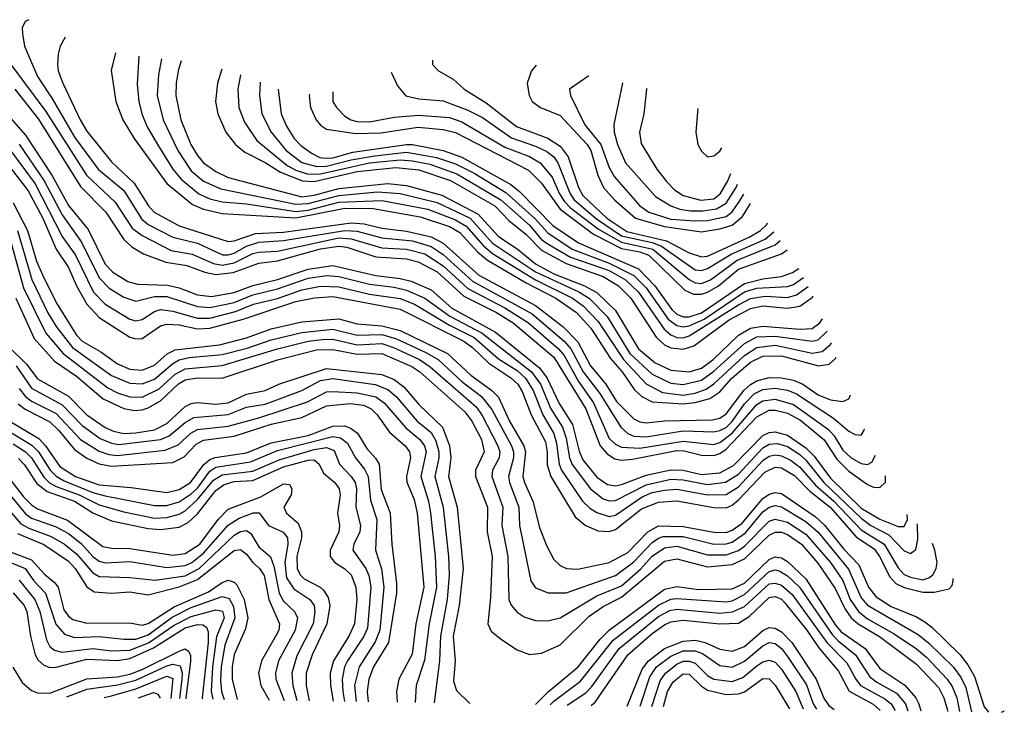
# Model space of a CAD drawing. Header units: inches. Extents: x 501365 to 657855, y 482276 to 547543.
# Tile 937 of 957: x 654652 to 657855, y 482802 to 485056. Entities that reach past the tile are written whole.
import ezdxf

# ---------------------------------------------------------------- set-up
doc = ezdxf.new("R2010")
doc.units = ezdxf.units.IN
doc.header["$MEASUREMENT"] = 0
doc.layers.add('A6458', color=7, linetype='Continuous')

msp = doc.modelspace()

# ---------------------------------------------------------------- linework, layer by layer
at = {"layer": 'A6458', "color": 5}
for points, elevation in [([(654681.1, 485056.2), (654669.5, 485050.5), (654660.2, 485030), (654660.4, 485010), (654667.6, 484970), (654710, 484870.8), (654758.1, 484798.1), (654830, 484674.4), (654906.5, 484570), (654990, 484500.7), (655047.8, 484407.8), (655070, 484389.4), (655150, 484348.6), (655230, 484329.4), (655311.3, 484291.3), (655330, 484290.6), (655350, 484296.9), (655390, 484319.2), (655430, 484331.9), (655510, 484337.4), (655710, 484370.6), (655750, 484367.7), (655830, 484346.6), (655930, 484336.4), (655990, 484318.7), (656030, 484291.6), (656125, 484205), (656318.6, 484098.6), (656423.2, 484010), (656445.2, 483985.2), (656484.9, 483910), (656539.4, 483839.4), (656608.1, 483730), (656629.9, 483709.9), (656650, 483701.5), (656690, 483698.7), (656810, 483718), (656910, 483715.3), (656930, 483719), (656950, 483729.1), (656970, 483748.6), (657010, 483806), (657041, 483839), (657070, 483853.1), (657110, 483856.8), (657150, 483850.2), (657178.8, 483838.8), (657299.3, 483759.3), (657350, 483716.8), (657370, 483706.6), (657390, 483704.2), (657399.7, 483720.3), (657400.8, 483724.5)], 4560), ([(654799.1, 484999.1), (654783.8, 484970), (654776.4, 484943.6), (654774.2, 484910), (654776.8, 484890), (654791.6, 484850), (654847.9, 484730), (654870, 484693.2), (654950, 484594.2), (655024.4, 484524.4), (655070.9, 484450.9), (655089.1, 484430), (655170, 484385.2), (655330, 484334.6), (655350, 484336.6), (655419.3, 484360.7), (655510, 484364.4), (655730, 484395.2), (655772, 484392), (655830, 484378.2), (655910, 484368.1), (655990, 484349.4), (656030, 484328.9), (656145.2, 484225.2), (656330, 484126), (656418.4, 484058.4), (656467.6, 484007.6), (656508.9, 483930), (656558.6, 483870), (656593.6, 483813.6), (656650, 483757.8), (656670, 483747.2), (656690, 483744.5), (656750, 483750.9), (656906, 483754), (656930, 483759.5), (656950, 483773.5), (657007.8, 483850), (657030, 483869.3), (657050, 483880.7), (657090, 483892.2), (657130, 483891.3), (657170, 483883.1), (657199.7, 483870), (657250, 483835.2), (657290, 483819), (657330, 483813.4), (657350, 483823), (657354.8, 483835.3)], 4580), ([(654963.5, 484947.8), (654949.2, 484890.8), (654964.8, 484790), (654987.1, 484730), (655024.1, 484670), (655130, 484523.4), (655214.4, 484454.4), (655250, 484439.5), (655310, 484425.5), (655550, 484411.1), (655710, 484442.5), (655802.2, 484442.2), (655955.2, 484415.2), (656050, 484383.4), (656083.4, 484363.4), (656141.1, 484301.1), (656173.4, 484273.4), (656299.8, 484199.8), (656396.3, 484150), (656462.9, 484102.9), (656510, 484052.4), (656573.9, 483953.9), (656612.1, 483910), (656652.3, 483852.3), (656676, 483830), (656710, 483812.4), (656810, 483806.4), (656850, 483810.6), (656896.9, 483823.1), (656930, 483845.6), (656968.5, 483890), (657030, 483941.5), (657070, 483960.9), (657130, 483962.1), (657250.4, 483929.6), (657285.1, 483934.9), (657306.3, 483953.7), (657308.4, 483958.2)], 4620), ([(655039.5, 484937.6), (655034, 484846), (655039.6, 484790), (655049.1, 484750), (655065.5, 484710), (655099.9, 484650), (655150.2, 484570.2), (655176.9, 484536.9), (655234, 484490), (655270, 484473.5), (655310, 484463.7), (655390, 484456.5), (655550, 484432.2), (655590, 484436.8), (655690, 484462.4), (655830, 484468), (655979.4, 484439.4), (656070, 484405.3), (656104.6, 484384.6), (656160.5, 484320.5), (656190, 484295.3), (656329.9, 484210.1), (656450.3, 484150.3), (656485.2, 484125.2), (656533.9, 484073.9), (656615.8, 483950), (656690, 483871.1), (656742.7, 483842.7), (656810, 483834.1), (656850, 483841.4), (656885.7, 483854.3), (656910, 483871.1), (657010, 483963.6), (657050.2, 483989.8), (657110, 483996.7), (657230, 483971), (657263.1, 483976.9), (657290, 483999.3), (657292.7, 484004.4)], 4640), ([(655113.4, 484929.3), (655103.1, 484876.9), (655099.2, 484810), (655118.4, 484730), (655166.1, 484630), (655210, 484564.8), (655250, 484531.2), (655305.9, 484505.9), (655550, 484456.3), (655590, 484457.9), (655690, 484484.4), (655815.9, 484495.9), (655890, 484490.2), (656010, 484461), (656117.7, 484410), (656190, 484329.3), (656330, 484235.7), (656470.9, 484170.9), (656504.9, 484150), (656563.7, 484090), (656637.3, 483970), (656710, 483903.2), (656770, 483873.4), (656810, 483869.1), (656870, 483883.6), (656910, 483912.3), (657010, 484002.8), (657050, 484023.9), (657110, 484026.6), (657230, 484009.8), (657250, 484014.8), (657278.3, 484041.7), (657278.7, 484042.5)], 4660), ([(655995.2, 484925), (655995.2, 484910), (656014.6, 484890), (656062.6, 484862.6), (656098.1, 484830), (656170, 484785.5), (656268.6, 484708.6), (656370, 484670.5), (656410, 484644.1), (656436, 484610), (656469.5, 484510), (656483.6, 484483.6), (656562.3, 484410), (656627.3, 484367.3), (656756.4, 484336.4), (656830, 484297.5), (656870, 484284.4), (656890, 484287.2), (657027.7, 484350), (657062.2, 484370), (657082.7, 484390), (657085.4, 484394.9)], 4880), ([(654623.2, 484910), (654736.9, 484756.9), (654868.7, 484550), (654961.9, 484461.9), (655017.6, 484377.7), (655050, 484353.9), (655144.7, 484304.7), (655213.2, 484293.2), (655282.7, 484262.7), (655310, 484257.6), (655350, 484265.1), (655410, 484295.2), (655430, 484299.9), (655490, 484303.4), (655690, 484346), (655730, 484343), (655830, 484313.4), (655910, 484310), (655970, 484294.5), (656030, 484254.9), (656110, 484181), (656230, 484119.1), (656307.7, 484070), (656405, 483985), (656423.3, 483963.3), (656470, 483879.4), (656518.9, 483810), (656570, 483692.9), (656590, 483674.8), (656610, 483665.2), (656670, 483662.3), (656810, 483684.6), (656910, 483674), (656930, 483680.8), (656970, 483710.7), (657050, 483803.7), (657070, 483815.6), (657110, 483821.3), (657170, 483804.3), (657283.1, 483723.1), (657301.9, 483701.9), (657330, 483655.8), (657356.6, 483630), (657390, 483611.8), (657410, 483608.3), (657424.1, 483615.9), (657436, 483639.3)], 4540), ([(655176.7, 484922.2), (655167.5, 484890), (655160.5, 484850), (655160.2, 484810), (655176.4, 484730), (655208.9, 484650), (655230, 484613.8), (655250, 484590.5), (655290, 484562.2), (655330, 484543.1), (655570, 484479.7), (655610, 484484.9), (655690, 484506.5), (655850, 484523.2), (655910, 484517.1), (656024.9, 484484.9), (656143, 484423), (656210, 484350.6), (656270, 484310.2), (656330, 484261.7), (656390, 484229.3), (656489.8, 484190), (656530, 484168.2), (656589.8, 484110), (656665.6, 483985.6), (656719.5, 483939.5), (656770, 483915.5), (656830, 483910.8), (656870, 483922.1), (656908.5, 483950), (656990, 484029.4), (657030, 484052.9), (657070, 484059.4), (657190.7, 484049.3), (657230, 484051.5), (657255.7, 484070), (657263.9, 484083.1)], 4680), ([(655309.2, 484895.5), (655295.2, 484850), (655289.1, 484790), (655296.3, 484750), (655322.5, 484690), (655354.2, 484650), (655384.7, 484624.7), (655450, 484591.5), (655499.9, 484559.9), (655572.2, 484532.2), (655610, 484530.2), (655750, 484561.7), (655875.4, 484575.4), (655950, 484567.5), (656053.1, 484533.1), (656197.2, 484450), (656242.8, 484402.8), (656298.8, 484358.8), (656350, 484305.8), (656430, 484262.7), (656550, 484221), (656600.2, 484190), (656640.5, 484150), (656722.7, 484022.7), (656750, 483998.2), (656770, 483988.6), (656810, 483984), (656845.3, 483994.7), (656960.2, 484079.8), (657030, 484116.5), (657070, 484125.5), (657150, 484117.2), (657190, 484124.3), (657230, 484152.7), (657233.7, 484156.7)], 4720), ([(656331.9, 484908), (656317.5, 484890), (656303.3, 484850), (656309.2, 484810), (656319.6, 484790), (656346.7, 484770), (656410, 484744.5), (656498.6, 484650), (656509.6, 484630), (656532.7, 484550), (656551.7, 484510), (656587.2, 484470), (656655.8, 484410), (656750, 484383.7), (656870, 484366), (656930, 484375.3), (656970, 484387.6), (657003.7, 484416.3), (657029.3, 484458.5)], 4920), ([(654496.5, 484876.5), (654670, 484679.9), (654756.2, 484550), (654810, 484451.3), (654873.9, 484373.9), (654930, 484260.3), (654954.7, 484234.7), (655004, 484204), (655035.5, 484195.5), (655132.8, 484192.8), (655170, 484184), (655230, 484161.4), (655275.6, 484155.6), (655350, 484168.4), (655410, 484191.4), (655490, 484210.8), (655590, 484244), (655670, 484256.5), (655810, 484223.8), (655890, 484214.2), (655925.3, 484205.3), (655990, 484176.7), (656058, 484118), (656199.7, 484039.7), (656342.9, 483922.9), (656367.6, 483890), (656407.1, 483807), (656450, 483739), (656472.1, 483652.1), (656483.9, 483623.9), (656530, 483567.8), (656563.8, 483543.8), (656590, 483539.4), (656610, 483543.7), (656690, 483573.9), (656770, 483591.9), (656810, 483590.8), (656870, 483576.1), (656930, 483581.2), (656974.7, 483605.3), (657070, 483703.4), (657090, 483712.9), (657110, 483714.8), (657150, 483704.3), (657210, 483663.3), (657236.2, 483636.2), (657290, 483563.9), (657390, 483466.7), (657450, 483430.5), (657510, 483407.3), (657530, 483407.2), (657540.1, 483430), (657539.8, 483446.4)], 4480), ([(655369.7, 484876.6), (655361.5, 484830), (655364.6, 484770), (655383, 484723), (655422.8, 484662.8), (655521.9, 484581.9), (655550, 484566.2), (655590, 484554), (655630, 484554.8), (655789.9, 484589.9), (655890, 484599.8), (655930, 484597.3), (655986.1, 484586.1), (656074.2, 484554.2), (656217.4, 484470), (656310, 484388.1), (656350, 484340.6), (656367.5, 484327.5), (656443.7, 484283.7), (656570, 484239.8), (656623, 484210), (656665, 484170), (656749, 484049), (656770, 484030.7), (656790, 484022), (656810, 484021.3), (656830, 484027.7), (656990, 484128.9), (657030, 484149.4), (657077.1, 484157.1), (657150, 484152), (657179.3, 484160.7), (657216.8, 484188.4)], 4740), ([(655860.7, 484885), (655880.7, 484840.7), (655908.6, 484808.6), (655950, 484798.9), (656030, 484792.6), (656110, 484762), (656158, 484738), (656251.7, 484671.7), (656330, 484644.5), (656366.8, 484626.8), (656389.4, 484609.4), (656402.8, 484590), (656442.3, 484490), (656455.9, 484470), (656528, 484408), (656610, 484353.1), (656710, 484331), (656739.5, 484319.5), (656850, 484242.6), (656870, 484239.6), (656890, 484246.2), (656966.6, 484293.4), (657077.6, 484342.4), (657106, 484366.4)], 4860), ([(656504, 484873.1), (656440.2, 484830), (656443.9, 484810), (656490, 484714), (656543.1, 484650), (656570, 484575.4), (656585.6, 484545.6), (656669.7, 484450), (656699.1, 484430), (656770, 484407.3), (656850, 484401.5), (656890, 484403.3), (656950, 484416.3), (656970, 484431.1), (656994, 484466), (657007.8, 484488.9)], 4940), ([(654635.9, 484830), (654712.5, 484732.5), (654850, 484513.2), (654931.6, 484430), (654990, 484340.6), (655016.9, 484316.9), (655054.6, 484294.6), (655127.2, 484267.2), (655196, 484256), (655254.2, 484234.2), (655290, 484227.3), (655346.4, 484233.6), (655430, 484264.2), (655490, 484271.8), (655629.9, 484310.1), (655690, 484319.7), (655715.8, 484315.8), (655810, 484284.6), (655910, 484277.5), (655948.4, 484268.4), (656010, 484235.9), (656096.6, 484156.6), (656202.9, 484102.9), (656257.5, 484070), (656390, 483957.7), (656493.5, 483790), (656540.3, 483670), (656563.2, 483643.2), (656587.8, 483627.8), (656610, 483623.1), (656645.8, 483625.8), (656790, 483654.8), (656813.4, 483653.4), (656870, 483639.2), (656910, 483637.9), (656930, 483644.5), (656950, 483658.7), (657050, 483764), (657090, 483785.1), (657110, 483785.9), (657150, 483776.2), (657192.6, 483752.6), (657269.6, 483689.6), (657310, 483626.7), (657350, 483587), (657410, 483544), (657430, 483535.4), (657450, 483534.3), (657468.5, 483551.5), (657468.8, 483572.4)], 4520), ([(655433.6, 484853.1), (655431.4, 484810), (655439.6, 484750), (655470, 484690.1), (655519, 484630), (655570, 484591), (655618, 484578), (655650, 484579.4), (655730, 484599.9), (655806.8, 484613.2), (655910, 484624.6), (656007.9, 484607.9), (656070, 484587), (656130, 484556.9), (656233.9, 484493.9), (656328.5, 484408.5), (656370, 484362.1), (656449.5, 484310), (656570, 484263.8), (656650, 484223.5), (656690, 484184), (656762.2, 484082.2), (656790, 484061), (656810, 484056.6), (656830, 484059.7), (656878.4, 484081.6), (657010, 484171.1), (657050, 484182.6), (657150, 484187.7), (657170, 484194.8), (657201.5, 484217.2)], 4760), ([(655493, 484830), (655502.4, 484750), (655519.5, 484710), (655544.2, 484670), (655566.6, 484646.6), (655601.6, 484621.6), (655628, 484608), (655645.2, 484605.2), (655670, 484606.8), (655735.1, 484624.9), (655910, 484650), (655930, 484650.2), (656030, 484630.9), (656090, 484608.8), (656250, 484520.2), (656277.5, 484497.5), (656386.1, 484386.1), (656469.6, 484329.6), (656665.2, 484245.2), (656718.7, 484190), (656773.4, 484113.4), (656790, 484098.3), (656810, 484089.7), (656830, 484088.9), (656870, 484101.8), (657010, 484197.9), (657070, 484212.9), (657130, 484220.5), (657166.6, 484233.4), (657186.6, 484246.4)], 4780), ([(656613.6, 484851.1), (656613.1, 484850), (656584.5, 484715.5), (656585.9, 484690), (656596.4, 484650), (656623.3, 484590), (656720.8, 484480.8), (656770.1, 484450), (656799.6, 484439.6), (656834.4, 484434.4), (656874.3, 484434.3), (656918.9, 484441.1), (656950, 484459.6), (656982.5, 484510), (656987.4, 484521.3)], 4960), ([(656692.3, 484832.5), (656691.6, 484830), (656683, 484750), (656667.9, 484690), (656673.5, 484653.5), (656724.6, 484570), (656756.1, 484530), (656782.5, 484502.5), (656810, 484484.5), (656868.4, 484468.4), (656910, 484473), (656931, 484489), (656954.7, 484530), (656965.8, 484555.7)], 4980), ([(655594.5, 484814.3), (655593.8, 484810), (655598.4, 484770), (655616, 484730), (655630, 484713.2), (655650, 484700.2), (655745.7, 484685.7), (655827.8, 484687.8), (655946.8, 484706.8), (656030, 484698.9), (656070, 484688.8), (656306.8, 484566.8), (656350, 484524.4), (656410, 484439.5), (656518.3, 484358.3), (656610, 484311.8), (656670, 484300.5), (656699.1, 484290), (656816.3, 484176.3), (656843.6, 484163.6), (656870, 484163.2), (656890, 484169.3), (656925.4, 484190), (656990, 484244.5), (657130, 484294.4), (657148.6, 484307.4)], 4820), ([(655671, 484821.7), (655670.2, 484790), (655682, 484770), (655710, 484742.3), (655728.7, 484730), (655750, 484724.8), (655790, 484723.7), (655870, 484738.6), (655950, 484745.1), (656050, 484737.4), (656090, 484724.3), (656230, 484641.3), (656310.9, 484610.9), (656345.2, 484590), (656383.9, 484543.9), (656407.8, 484490), (656424.2, 484464.2), (656444.2, 484444.2), (656534.8, 484374.8), (656610, 484332.6), (656712.1, 484310), (656830, 484210.7), (656850, 484199.6), (656870, 484198.1), (656899, 484210), (656986.6, 484273.4), (657110, 484323.7), (657126.5, 484338)], 4840), ([(656858.1, 484766.8), (656851.8, 484690), (656858.7, 484650), (656870, 484627.9), (656890, 484610.1), (656910, 484613), (656930, 484628.4), (656936, 484639.1)], 5020), ([(654650, 484650.9), (654731.8, 484531.8), (654790, 484421), (654852.3, 484332.3), (654910, 484215.9), (654942.5, 484182.5), (654990, 484153.2), (655030, 484140.1), (655090, 484155.9), (655130, 484155.7), (655230, 484122.8), (655270, 484119.4), (655350, 484136.2), (655410, 484161.4), (655490, 484180), (655590, 484214.8), (655650, 484223.3), (655690, 484220.3), (655790, 484195.5), (655870, 484185.5), (655910, 484175.8), (655969.9, 484150.1), (656051.4, 484091.4), (656156.5, 484036.5), (656317.3, 483910), (656346, 483870), (656379.5, 483790), (656418.2, 483730), (656430, 483694.8), (656440.5, 483630), (656449.1, 483609), (656509.4, 483529.4), (656550, 483497.3), (656570, 483490.3), (656590, 483492.2), (656690, 483542.5), (656770, 483560.8), (656810, 483559.2), (656890, 483544.1), (656948.4, 483551.6), (656990, 483577.5), (657070, 483662.7), (657090, 483675), (657117, 483677), (657150, 483666.9), (657190, 483641.8), (657210, 483623), (657268.1, 483550), (657390, 483434.2), (657421.3, 483410), (657479.7, 483379.7), (657530, 483328), (657550, 483319.6), (657567.7, 483332.3), (657573.7, 483366.3), (657573.2, 483410), (657572.4, 483416.1)], 4460), ([(654621.5, 484630), (654701.7, 484521.7), (654790, 484351.2), (654833.2, 484290), (654891.4, 484170), (654930, 484130.6), (655010, 484081.4), (655030, 484076.4), (655050, 484080.7), (655090, 484106.8), (655110, 484113.2), (655150, 484108.1), (655230, 484085.4), (655270, 484084.8), (655353.8, 484106.2), (655412.5, 484130), (655490, 484149.3), (655570, 484177.1), (655630, 484189.3), (655690, 484186.8), (655790, 484163.2), (655890, 484149), (655936.5, 484130), (656050, 484061.8), (656130, 484022.3), (656210, 483952.5), (656270, 483914.9), (656297.2, 483890), (656321.9, 483850), (656353.7, 483770), (656389.6, 483709.6), (656398.7, 483678.7), (656406.6, 483610), (656414.8, 483590), (656483.1, 483490), (656507.1, 483467.1), (656530, 483452.9), (656570, 483439.8), (656590, 483443.5), (656676.7, 483503.3), (656710, 483517.2), (656750, 483525.7), (656790, 483528.8), (656890, 483510), (656950, 483511.1), (656990, 483536.2), (657070, 483622.2), (657090, 483635.5), (657110, 483640), (657130, 483637), (657162.1, 483622.1), (657190, 483600.2), (657241.3, 483541.3), (657300.9, 483490), (657390, 483396.6), (657464.2, 483350), (657510, 483273.1), (657530, 483251.3), (657550, 483241.7), (657590, 483233.1), (657610, 483239.8), (657622.4, 483250), (657634.1, 483270), (657637.1, 483290), (657629.5, 483330), (657622, 483351.6)], 4440), ([(654610, 484589), (654679.3, 484499.4), (654726.4, 484410), (654769.8, 484310), (654810, 484250.1), (654836.5, 484190), (654870.6, 484130), (654910, 484087.3), (655010, 484022.7), (655030, 484017.5), (655050, 484019), (655110, 484059.9), (655130, 484065.7), (655170, 484063), (655230, 484050.5), (655270, 484052.3), (655378.3, 484081.7), (655550, 484138.9), (655610.7, 484150.7), (655670, 484155.7), (655890, 484114.3), (656097.1, 484010), (656125.5, 483990), (656178.5, 483938.5), (656250, 483890.8), (656272.4, 483870), (656286.8, 483846.8), (656315.7, 483770), (656362.4, 483682.4), (656368.3, 483650), (656368.2, 483608.2), (656379.5, 483570), (656458.9, 483438.9), (656491.1, 483411.1), (656532.9, 483392.9), (656570, 483390.5), (656590, 483396.9), (656675.3, 483464.7), (656730, 483486.6), (656790, 483491), (656910, 483468.6), (656950, 483467.5), (656970, 483476.7), (656990, 483494.3), (657076.1, 483583.9), (657110, 483600.1), (657130, 483597.7), (657172.6, 483572.6), (657222.5, 483522.5), (657288.3, 483470), (657373.1, 483373.1), (657432.9, 483332.8), (657449, 483310), (657482.9, 483242.9), (657502.1, 483222.1), (657530, 483208.3), (657590, 483193.3), (657627.1, 483192.9), (657675.8, 483204.2), (657685.3, 483214.7), (657689.2, 483230.8), (657688.6, 483237.9)], 4420), ([(654630, 484460.1), (654677.2, 484370), (654706.4, 484270), (654730, 484216.5), (654773.8, 484130), (654836.5, 484030), (654854.9, 484010), (654915.5, 483975.5), (654970, 483936), (655010, 483918.8), (655050, 483915.9), (655090, 483932.3), (655131.2, 483968.8), (655157.7, 483982.3), (655301.7, 483998.3), (655390, 484020.9), (655470, 484049.9), (655570, 484072.6), (655690, 484082.8), (655750, 484066.1), (655830, 484059.7), (655890, 484044.6), (656043.9, 483970), (656119.7, 483899.7), (656188.3, 483850), (656210, 483827.5), (656245.1, 483750), (656292.3, 483670), (656297.4, 483650), (656289.2, 483570), (656294.3, 483550), (656321.7, 483490), (656343.5, 483403.5), (656365.5, 483345.5), (656390, 483299.3), (656410, 483280.1), (656430.9, 483270.9), (656467.8, 483267.8), (656570, 483289.8), (656630, 483322.6), (656696, 483390), (656730, 483409.2), (656810, 483407.4), (656910, 483388.4), (656950, 483387.9), (656970, 483395), (657002, 483418), (657070, 483498.7), (657090, 483512.7), (657110, 483518), (657130, 483514.3), (657239.7, 483439.7), (657270, 483411.7), (657332.9, 483332.9), (657382.1, 483282.1), (657414, 483210), (657438, 483178), (657487.3, 483147.3), (657570, 483113), (657597, 483097), (657619.8, 483079.8), (657710.3, 482990.3), (657736.7, 482956.7), (657758.5, 482918.5), (657790, 482819.8), (657804, 482803.2)], 4380), ([(654644.2, 484370), (654691.3, 484211.3), (654742.8, 484102.8), (654770, 484057.7), (654823.4, 483990), (654950, 483898.5), (655010, 483873.2), (655050, 483870.9), (655090, 483886.1), (655150, 483937.5), (655170.7, 483949.3), (655203.2, 483956.8), (655310, 483967), (655392.1, 483987.9), (655470, 484014.6), (655570, 484038.7), (655670, 484048.8), (655750, 484029.4), (655830, 484031.3), (655877.5, 484017.5), (655973.6, 483973.6), (656012.9, 483950), (656090, 483879.2), (656154.2, 483830), (656188.1, 483788.1), (656252.3, 483670), (656258.9, 483650), (656258.2, 483630), (656242.1, 483570), (656245.2, 483550), (656275.7, 483470), (656277.7, 483410), (656310, 483250.4), (656315.1, 483230), (656330, 483207), (656371.6, 483191.6), (656430, 483191.5), (656590, 483247.2), (656650, 483291.7), (656710, 483355), (656730, 483369.6), (656745.6, 483374.4), (656810, 483374.7), (656910, 483349.3), (656950, 483350.2), (656970, 483356.4), (657013.3, 483386.7), (657070, 483455), (657090, 483469.8), (657110, 483475), (657130, 483471.5), (657210, 483423.2), (657250, 483388.6), (657348.6, 483268.6), (657390, 483175), (657410, 483151.4), (657575.4, 483055.4), (657610, 483027.6), (657690, 482949.1), (657714.9, 482914.9), (657730, 482883.6), (657749.2, 482804.1)], 4360), ([(654620.6, 484340.6), (654663.9, 484183.9), (654736.4, 484036.4), (654792.6, 483970), (654938.6, 483858.6), (654970, 483842), (655010, 483828.9), (655050, 483828.1), (655105.1, 483854.9), (655157.7, 483902.3), (655190, 483920.3), (655310, 483930.6), (655490, 483984.9), (655589.8, 484010.2), (655635.4, 484015.4), (655670, 484016.6), (655750, 483998.1), (655830, 484002.5), (655868.2, 483990), (655952.9, 483950), (655986.9, 483926.9), (656137, 483797), (656155.9, 483770), (656207.9, 483670), (656214.4, 483650), (656212.1, 483630), (656189.8, 483590), (656187.6, 483570), (656223.6, 483470), (656220.3, 483410), (656240.3, 483310), (656243.2, 483170), (656250.8, 483150.8), (656270, 483128.8), (656293.3, 483113.3), (656330, 483101.2), (656370, 483100.1), (656410, 483109.6), (656530, 483181.9), (656610, 483214.1), (656671.6, 483268.4), (656710, 483310.5), (656750, 483337.8), (656790, 483343.1), (656890, 483314.4), (656950, 483315.1), (656990, 483328.9), (657010, 483343.4), (657090, 483424.2), (657110, 483430.7), (657150, 483421.6), (657210, 483382.5), (657289.5, 483289.5), (657330, 483231.5), (657354.4, 483170), (657381.4, 483130), (657410, 483106.6), (657497.2, 483057.3), (657570, 483008.8), (657601.7, 482981.7), (657670, 482910), (657686, 482886), (657701.2, 482850), (657710.1, 482804.8)], 4340), ([(654639.1, 484150), (654698.7, 484018.7), (654764.7, 483944.7), (654836.2, 483896.2), (654922.9, 483822.9), (654990, 483791.1), (655025, 483785), (655050, 483786.8), (655070, 483792.8), (655110, 483815.8), (655168.2, 483871.8), (655190, 483884.1), (655230, 483890.6), (655310, 483889.6), (655490, 483948.9), (655617.6, 483982.4), (655670, 483982.7), (655750, 483967.6), (655830, 483970.5), (655928, 483928), (655953.7, 483910), (656099.8, 483779.8), (656122.4, 483750), (656154.5, 483690), (656163.4, 483650), (656134.6, 483590), (656135, 483570), (656173.3, 483470), (656172.2, 483390), (656189.1, 483310), (656183.6, 483176.4), (656174.4, 483090), (656186.1, 483066.1), (656219.6, 483039.6), (656270, 483006.1), (656310, 482990.7), (656350, 482995.4), (656410, 483022), (656504.9, 483115.1), (656550, 483146.4), (656610, 483177.2), (656750, 483294), (656790, 483301.7), (656890, 483276.2), (656970, 483283.7), (657010, 483302.2), (657090, 483378.9), (657110, 483388.2), (657130, 483388.2), (657150, 483381.4), (657196, 483350), (657248.3, 483288.3), (657305.4, 483205.4), (657337.9, 483137.9), (657357.6, 483110), (657379.6, 483090), (657449, 483049), (657570, 482959.6), (657641.9, 482881.9), (657659, 482850), (657670.7, 482810), (657671.6, 482805.4)], 4320), ([(654618.9, 483990), (654674.4, 483934.4), (654710, 483887.6), (654810, 483831.1), (654870.2, 483770.2), (654930, 483729.4), (654957.3, 483717.3), (654990, 483710.2), (655030, 483711.6), (655090, 483722.1), (655130, 483742.5), (655190, 483797.1), (655210, 483807.2), (655230, 483810.5), (655290, 483805.5), (655330, 483810), (655390, 483837.6), (655450, 483849.8), (655494.7, 483870), (655650, 483921.4), (655830, 483901.6), (655870, 483885.1), (655901.4, 483861.4), (655950, 483803.7), (656027.4, 483730), (656050.6, 483670), (656054.7, 483630), (656046.7, 483570), (656075.4, 483470), (656094.8, 483270), (656081.7, 483150), (656061.6, 483050), (656068.8, 482970), (656063.7, 482903.7), (656073.4, 482873.4), (656115.9, 482831.4)], 4280), ([(654639.9, 483930), (654690, 483857.1), (654790, 483803.4), (654855.3, 483735.3), (654913.7, 483693.7), (654950, 483677.9), (654974.1, 483674.1), (655110, 483689.9), (655137.7, 483702.3), (655190, 483746), (655217.8, 483762.2), (655330, 483771.6), (655390, 483794.9), (655450, 483805.3), (655570, 483850), (655630, 483882.3), (655670, 483888.6), (655808.6, 483868.6), (655850, 483852.6), (655876.4, 483830), (655944.9, 483750), (655990, 483713.3), (656005.4, 483685.4), (656015.6, 483650), (656015.7, 483630), (656002.2, 483570), (656029.4, 483470), (656047, 483310), (656049.2, 483250), (656043.1, 483170), (656020.6, 483050), (656017.8, 482970), (655999.8, 482833.3)], 4260), ([(654650, 483855.7), (654670, 483829.8), (654690, 483815.3), (654770, 483774.9), (654850, 483690), (654910, 483652.2), (654941.2, 483641.2), (654970, 483637.6), (655124.7, 483655.3), (655167, 483673), (655209, 483711), (655230, 483722.3), (655330, 483733.3), (655430, 483760.3), (655587.8, 483812.2), (655650, 483845.3), (655670, 483846.6), (655750, 483842.5), (655810, 483828.5), (655837.3, 483810), (655908.5, 483728.5), (655953.5, 483690), (655968.4, 483670), (655974.2, 483650), (655956.9, 483570), (655981.4, 483490), (655988.3, 483450), (656003.4, 483310), (656007.5, 483210), (655983.5, 483090), (655968.3, 482971.7), (655941.9, 482890), (655938.3, 482834.3)], 4240), ([(654646.2, 483806.2), (654669, 483789), (654750, 483747.3), (654779.3, 483719.3), (654830, 483657.1), (654870, 483629.4), (654910, 483610.9), (654950, 483603.2), (655150, 483615), (655186.4, 483633.6), (655225.4, 483674.6), (655250, 483688.5), (655350, 483700.9), (655470, 483740.3), (655570, 483761.8), (655650, 483799.5), (655727.1, 483807.1), (655770, 483802.2), (655795.7, 483790), (655815.1, 483770), (655854.4, 483714.4), (655906.2, 483670), (655919.9, 483650), (655923.2, 483630), (655910.3, 483570), (655911.5, 483551.5), (655934.7, 483494.7), (655944.9, 483450), (655966.9, 483210), (655940.4, 483090), (655928.8, 482991.2), (655885.6, 482910), (655877.5, 482870), (655879.7, 482835.3)], 4220), ([(654579.4, 483739.4), (654691.3, 483671.3), (654712.6, 483650), (654751.3, 483590), (654770.6, 483570.6), (654796.1, 483556.1), (654890, 483518), (654930, 483506.5), (655090, 483475.8), (655130, 483475.5), (655170, 483487.3), (655210, 483513.5), (655230, 483532.3), (655270, 483587.3), (655290, 483600.4), (655402.3, 483617.7), (655490, 483654), (655670, 483699.4), (655695.7, 483695.7), (655718.4, 483678.4), (655743.8, 483630), (655773.8, 483593.8), (655785, 483570), (655793.1, 483493.1), (655814, 483430), (655809.1, 483330), (655829.3, 483269.3), (655837, 483210), (655823.8, 483070), (655808.1, 483031.9), (655755.8, 482950), (655741, 482890), (655746.5, 482837.5)], 4160), ([(654601, 483761), (654713.4, 483693.4), (654735.7, 483670), (654782.7, 483602.7), (654833.3, 483570), (654910, 483542.5), (655013.9, 483533.9), (655130, 483517.8), (655170, 483527.8), (655207.9, 483550), (655251.3, 483608.7), (655270, 483624.9), (655288.2, 483631.8), (655390, 483646.3), (655470, 483679), (655590, 483703.4), (655670, 483733.5), (655710, 483734.4), (655730, 483726.5), (655750.6, 483710.6), (655781, 483661), (655809.9, 483629.8), (655821.8, 483610), (655827.5, 483527.5), (655857.4, 483450), (655862.2, 483350), (655877.9, 483222), (655878, 483190), (655852, 483030), (655802.8, 482950), (655788.2, 482910), (655782, 482870), (655786, 482836.9)], 4180), ([(654630, 483675.9), (654670.3, 483650.3), (654690.4, 483630), (654730, 483567.3), (654749, 483549), (654770, 483537.5), (654845.6, 483510), (654910, 483478.1), (654990, 483454.7), (655090, 483434.7), (655130, 483436.4), (655170, 483447.2), (655190, 483457.8), (655230, 483494.8), (655282.3, 483557.7), (655310, 483575.6), (655410, 483587.6), (655495.8, 483624.2), (655610, 483657.8), (655650, 483664.2), (655674.7, 483654.7), (655692.4, 483610), (655730.1, 483570), (655742.7, 483550), (655747.4, 483530), (655745.1, 483470), (655761, 483410), (655758, 483390), (655738.8, 483350), (655735.4, 483330), (655778.2, 483270), (655787.6, 483247.6), (655794, 483210), (655783.4, 483076.6), (655770, 483047.9), (655717.9, 482970), (655708.7, 482950), (655700.9, 482910), (655702.8, 482870), (655708.1, 482838.2)], 4140), ([(654647.9, 483627.9), (654667.7, 483607.7), (654707.1, 483547.1), (654740.8, 483520.8), (654830, 483489.6), (654890, 483451.7), (654950, 483425.5), (655070, 483400.3), (655110, 483397.4), (655170, 483404.5), (655200.2, 483419.8), (655230, 483448), (655290, 483524.4), (655316.7, 483543.3), (655350, 483553.5), (655410, 483557.2), (655510, 483601.5), (655590, 483622.4), (655610, 483623.7), (655625.7, 483610), (655640.2, 483580.2), (655676.8, 483550), (655691.4, 483530), (655694.8, 483510), (655685.7, 483450), (655691.8, 483410), (655690.4, 483390), (655662.3, 483330), (655662.2, 483310), (655677.1, 483290), (655709.5, 483269.5), (655730.4, 483250), (655745.9, 483210), (655748.3, 483170), (655741.4, 483090), (655722.6, 483050), (655673.2, 482970), (655661.8, 482930), (655662.7, 482890), (655672, 482838.8)], 4120), ([(654612.8, 483570), (654663.5, 483503.5), (654690, 483477.2), (654710, 483464.9), (654807.2, 483427.2), (654922.5, 483342.5), (654950, 483336.4), (655010, 483335.7), (655150, 483314.1), (655190, 483319), (655237.4, 483350), (655297, 483430), (655330, 483463.3), (655436.3, 483503.7), (655510, 483546.4), (655530, 483543.3), (655537.6, 483530), (655535.1, 483510), (655510.7, 483470), (655520.1, 483450), (655557.9, 483417.9), (655569.1, 483390), (655569, 483370), (655553.7, 483310), (655554.4, 483270), (655563.9, 483250), (655576.8, 483236.8), (655629.7, 483209.7), (655640, 483200), (655655.7, 483175.7), (655660.9, 483150), (655650.7, 483090), (655603.1, 482990), (655583.5, 482930), (655583.9, 482890), (655593, 482840.1)], 4080), ([(654606.2, 483526.2), (654670, 483448), (654690, 483434.5), (654770, 483405.8), (654810, 483384.3), (654851.6, 483351.6), (654890, 483309.5), (654910, 483294.6), (654930, 483289.3), (655010, 483292.9), (655130, 483273.6), (655190, 483280.4), (655211.4, 483290), (655250, 483320.2), (655330, 483411.4), (655366.1, 483433.9), (655411.2, 483451.2), (655431.1, 483451.1), (655461.5, 483410), (655508.5, 483388.5), (655518.1, 483378.1), (655523.2, 483370), (655524.2, 483350), (655514.3, 483290), (655520.1, 483240.1), (655544, 483204), (655596.1, 483170), (655609.4, 483150), (655612.5, 483130), (655606.1, 483090), (655553.8, 482986.2), (655536.8, 482930), (655540.3, 482890), (655553, 482840.8)], 4060), ([(654590, 483491.6), (654655.8, 483415.8), (654681.4, 483401.4), (654754.5, 483374.5), (654797.9, 483350), (654837.4, 483317.4), (654890, 483256.1), (654910, 483244.9), (655010, 483241.4), (655092.4, 483232.4), (655190, 483246.3), (655236.1, 483270), (655350, 483378.8), (655370, 483390.7), (655390, 483393.8), (655403.8, 483383.8), (655430, 483340.6), (655468.2, 483308.1), (655478.2, 483278.2), (655495.6, 483190), (655510, 483164.5), (655546.3, 483130), (655555.4, 483110), (655547.5, 483070), (655493.3, 482970), (655483.5, 482930), (655485.3, 482910), (655512.3, 482841.4)], 4040), ([(654644.4, 483384.4), (654730, 483348.7), (654810, 483293.8), (654831.8, 483270), (654870, 483210.8), (654894.4, 483194.4), (654950, 483189.8), (655010, 483194.4), (655070, 483185.2), (655170, 483210.8), (655230, 483234.8), (655350, 483329.5), (655370, 483332.7), (655390, 483316.9), (655409.8, 483290), (655432.3, 483270), (655447.4, 483247.4), (655462, 483170), (655497.3, 483090), (655494.8, 483070), (655486.7, 483053.3), (655438.2, 482970), (655428.4, 482930), (655436.6, 482890), (655463, 482842.3)], 4020), ([(654623.6, 483323.6), (654690, 483298.8), (654732.2, 483252.2), (654765.4, 483225.4), (654776.3, 483210), (654795.8, 483135.8), (654810, 483115.1), (654824.4, 483104.4), (654870, 483092.2), (655010, 483093.1), (655050, 483086.1), (655070, 483091.3), (655153.9, 483146.1), (655265.5, 483194.5), (655310, 483225.2), (655330, 483232.1), (655350, 483225.5), (655357.7, 483217.7), (655381.5, 483170), (655393.7, 483110), (655386.1, 483073.9), (655349.9, 482990.1), (655342.6, 482950), (655342.9, 482910), (655359.8, 482844)], 3980), ([(654585, 483305), (654669.9, 483269.9), (654698, 483230), (654736.1, 483190), (654769.7, 483089.7), (654797.1, 483057.1), (654830, 483046.2), (654910, 483049), (654990, 483040.2), (655030, 483040.9), (655070, 483054.9), (655148.3, 483111.7), (655210, 483143), (655310, 483179), (655332.7, 483172.7), (655346.9, 483146.9), (655351.6, 483110), (655319, 483021), (655306.9, 482950), (655305.2, 482905.2), (655308.7, 482870), (655316.9, 482844.7)], 3960), ([(656330.1, 482827.8), (656371.4, 482868.6), (656468.8, 482950), (656539.9, 483040.1), (656569.4, 483070), (656750, 483203.7), (656790, 483212.2), (656861.8, 483201.8), (656970, 483204.3), (657010, 483222.5), (657090, 483299.8), (657110, 483308.2), (657130, 483305.3), (657150, 483293.7), (657210, 483236.4), (657306.4, 483086.4), (657324.7, 483064.7), (657402.2, 483010), (657450, 482944.6), (657531.2, 482891.2), (657568, 482850), (657577.4, 482830), (657583.6, 482806.9)], 4280), ([(656377.7, 482827), (656390, 482839.1), (656476.7, 482903.3), (656583.2, 483036.8), (656730, 483151.2), (656770, 483170.6), (656790, 483173), (656950, 483162.3), (656970, 483165.1), (657010, 483185.4), (657090, 483261), (657110, 483266.2), (657122.7, 483262.7), (657150, 483246.9), (657189.4, 483209.4), (657295.7, 483055.7), (657314.8, 483034.8), (657371.7, 482990), (657417.9, 482917.9), (657440.5, 482900.5), (657504.6, 482864.6), (657534.2, 482830), (657541.1, 482807.6)], 4260), ([(654650, 483232.4), (654701.1, 483170), (654717, 483130), (654738.5, 483038.5), (654750, 483016.3), (654764.7, 483004.7), (654790, 482998.7), (654890, 483009.7), (654950, 483002.8), (655010, 483005.1), (655071.2, 483028.7), (655154.3, 483085.7), (655210, 483114.5), (655290, 483135.9), (655311.8, 483131.8), (655316.8, 483110), (655292.1, 483047.9), (655278.8, 482950), (655274.5, 482870), (655279.6, 482845.3)], 3940), ([(656432.7, 482826.1), (656494, 482866), (656513.5, 482886.5), (656602.4, 483010), (656730, 483113.8), (656766.6, 483133.4), (656790, 483138.3), (656930, 483125.2), (656971.1, 483128.9), (657010, 483147.2), (657090, 483220), (657110, 483222.9), (657130, 483216), (657165.5, 483185.5), (657277.6, 483030), (657343.3, 482963.3), (657372, 482910), (657387.6, 482890), (657466.7, 482846.7), (657486.8, 482830), (657499.4, 482810), (657499.9, 482808.3)], 4240), ([(654630, 483191.6), (654665.8, 483150), (654675.1, 483130), (654686.7, 483050), (654702.3, 482990), (654711.8, 482971.8), (654730, 482955.5), (654750, 482948.8), (654770, 482949.4), (654870, 482974.9), (654970, 482971.2), (655010, 482977.6), (655087.3, 483012.7), (655190, 483077.7), (655230, 483088.4), (655247.5, 483087.5), (655259.3, 483079.3), (655264.6, 483064.6), (655264.6, 483030), (655245, 482850), (655246.3, 482845.9)], 3920), ([(656510.8, 482824.8), (656524.6, 482835.4), (656630, 482990), (656710, 483058.6), (656750, 483086.9), (656770, 483096.7), (656810, 483102.7), (656930, 483090.5), (656990, 483092.7), (657025.5, 483114.5), (657090, 483175.7), (657110, 483178.9), (657130, 483170.3), (657140.1, 483160.1), (657212.6, 483070), (657251.7, 483011.8), (657316, 482936), (657350.8, 482870.8), (657428.8, 482828.8), (657450.6, 482810), (657451.1, 482809.1)], 4220), ([(656628, 482822.8), (656676.6, 482943.4), (656697.8, 482970), (656750.1, 483009.9), (656810, 483034.3), (656850, 483037.3), (656882.5, 483030), (656930, 483008.3), (656970, 483001.4), (657010, 483016.5), (657070, 483068.9), (657090, 483078.2), (657110, 483076.7), (657130, 483064.7), (657163.7, 483030), (657243.3, 482910), (657268.7, 482848.7), (657284.3, 482824.3), (657301.4, 482811.6)], 4180), ([(654629, 482949), (654659.8, 482899.8), (654690, 482873.3), (654710, 482865.5), (654750, 482864.8), (654870, 482911.3), (654970, 482918.3), (655010, 482926.5), (655050, 482941.9), (655170, 483001.9), (655190, 483008.6), (655201, 483001), (655207.7, 482987.7), (655207.9, 482967.9), (655192.2, 482850), (655192.1, 482846.8)], 3880), ([(656670.7, 482822.1), (656702.2, 482917.8), (656724.2, 482950), (656770, 482985.5), (656810, 483002), (656850, 483002.5), (656873.4, 482993.4), (656930, 482955.3), (656970, 482949.6), (657010, 482968.5), (657070, 483018.9), (657090, 483029.1), (657110, 483026.3), (657130, 483010.1), (657150, 482984.1), (657211.5, 482891.5), (657233.7, 482830), (657244.4, 482812.5)], 4160), ([(656708.6, 482821.5), (656735.2, 482904.8), (656753.1, 482930), (656790, 482959.3), (656810, 482968.6), (656830, 482969.3), (656850, 482962.1), (656890, 482921.9), (656910, 482910.3), (656970, 482902.5), (657004.5, 482915.5), (657050, 482953.8), (657070, 482966.9), (657090, 482971.9), (657110, 482965.4), (657130, 482943), (657176.8, 482870), (657200.6, 482813.3)], 4140), ([(654804.7, 482853.2), (654870, 482878), (654970, 482891.5), (655030, 482906.8), (655130, 482953.3), (655150, 482958.9), (655173.9, 482953.9), (655180, 482930), (655179, 482910), (655171.6, 482847.1)], 3860), ([(654926.9, 482851.2), (654950, 482855.6), (655030, 482879.2), (655130, 482920.5), (655150, 482912), (655143.3, 482847.6)], 3840), ([(656746.2, 482820.9), (656760, 482870), (656778.4, 482901.6), (656810, 482928.2), (656830, 482926.3), (656870, 482887.1), (656890, 482874.6), (656950, 482860.3), (656990, 482862.1), (657010, 482869.6), (657070, 482912.6), (657090, 482911.9), (657110, 482890.9), (657156.9, 482814)], 4120), ([(655037.7, 482849.4), (655086.8, 482866.8), (655101.6, 482861.6), (655108.2, 482848.2)], 3820), ([(657846.1, 482802.5), (657853.7, 482806.3), (657855.4, 482808.1)], 4380)]:
    msp.add_lwpolyline(points, dxfattribs=dict(at, elevation=elevation))

doc.saveas('drawing.dxf')
